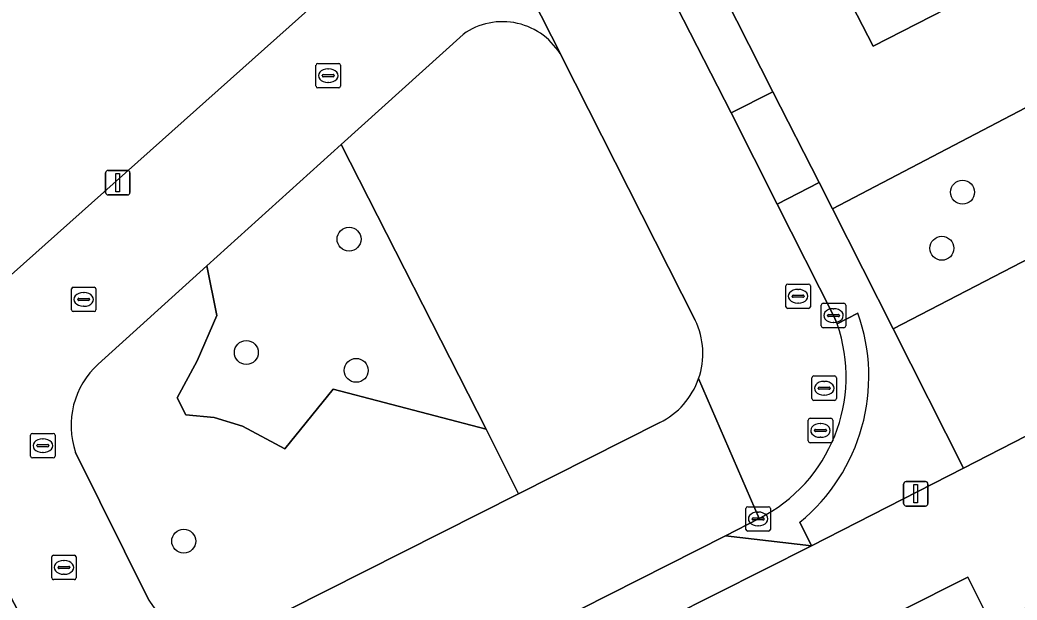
# Model space of a CAD drawing. Extents: x 162722 to 165104, y 384719 to 386284.
# Drawn here: x 163720.71 to 163761.48, y 385068.47 to 385092.17 of the extents above; entities that cross this region are included whole.
import ezdxf

# ---------------------------------------------------------------- set-up
doc = ezdxf.new("R2010")
doc.units = 0
for name, color, linetype in [('IMGEO_Boom', 7, 'Continuous'), ('IMGEO_Erf', 7, 'Continuous'), ('IMGEO_Groenvoorziening', 7, 'Continuous'), ('IMGEO_Kolk', 7, 'Continuous'), ('IMGEO_Lichtmast', 7, 'Continuous'), ('IMGEO_Pand', 7, 'Continuous'), ('IMGEO_Rijbaan_lokaal_open', 7, 'Continuous'), ('IMGEO_Rioolput', 7, 'Continuous'), ('IMGEO_Voetpad_open', 7, 'Continuous')]:
    doc.layers.add(name, color=color, linetype=linetype)

msp = doc.modelspace()

# ---------------------------------------------------------------- linework, layer by layer
at = {"layer": 'IMGEO_Boom'}
for centre in [(163759.25, 385085.133), (163734.168, 385083.216), (163758.406, 385082.843), (163729.969, 385078.584), (163734.462, 385077.855), (163727.409, 385070.875)]:
    msp.add_circle(centre, 0.489, dxfattribs=at)
at = {"layer": 'IMGEO_Erf'}
for points in [[(163720.799, 385149.656), (163733.386, 385124.897), (163735.22, 385121.265), (163741.754, 385108.434), (163745.114, 385101.827), (163751.491, 385089.235), (163753.386, 385085.536), (163753.931, 385084.458), (163761.818, 385088.577), (163781.027, 385098.268), (163760.145, 385139.341), (163746.528, 385166.095)], [(163761.536, 385094.159), (163755.592, 385091.102), (163752.357, 385097.391), (163749.122, 385103.68), (163754.941, 385106.674), (163753.267, 385109.928), (163751.595, 385113.179), (163745.709, 385110.151), (163742.449, 385116.488), (163739.189, 385122.826), (163745.12, 385125.877), (163743.368, 385129.284), (163747.815, 385131.572), (163751.234, 385133.331), (163753.632, 385128.67), (163750.459, 385127.038), (163753.074, 385121.954), (163755.684, 385116.881), (163758.791, 385118.479), (163761.114, 385113.963), (163763.374, 385109.57), (163760.299, 385107.988), (163762.948, 385102.838)], [(163724.413, 385060.537), (163718.499, 385072.213), (163716.653, 385071.291), (163714.067, 385076.189), (163715.67, 385077.594), (163735.889, 385095.63)], [(163769.461, 385079.078), (163759.29, 385073.861), (163753.075, 385070.688), (163743.33, 385065.783)], [(163756.732, 385068.029), (163759.469, 385069.404), (163760.451, 385067.447)]]:
    msp.add_lwpolyline(points, dxfattribs=at)
at = {"layer": 'IMGEO_Groenvoorziening'}
for points in [[(163751.75, 385168.753), (163746.528, 385166.095), (163760.145, 385139.341), (163781.027, 385098.268), (163761.818, 385088.577), (163753.931, 385084.458), (163756.413, 385079.553), (163766.533, 385084.8), (163769.171, 385086.138), (163773.434, 385088.46), (163776.32, 385089.774), (163779.555, 385090.879), (163782.967, 385093.011), (163784.312, 385093.815), (163784.3, 385096.739), (163783.48, 385101.975), (163766.464, 385134.202), (163763.257, 385146.803)], [(163739.773, 385075.459), (163733.852, 385087.089), (163728.359, 385082.125), (163728.765, 385080.095), (163727.954, 385078.241), (163727.143, 385076.734), (163727.49, 385076.039), (163728.649, 385075.923), (163729.808, 385075.575), (163731.546, 385074.648), (163733.516, 385077.082)]]:
    msp.add_lwpolyline(points, close=True, dxfattribs=at)
for points in [[(163738.829, 385091.585), (163733.852, 385087.089), (163739.773, 385075.459), (163741.098, 385072.809), (163746.876, 385075.723)], [(163748.325, 385079.906), (163742.868, 385090.668)], [(163730.104, 385067.264), (163741.098, 385072.809), (163739.773, 385075.459), (163733.516, 385077.082), (163731.546, 385074.648), (163729.808, 385075.575), (163728.649, 385075.923), (163727.49, 385076.039), (163727.143, 385076.734), (163727.954, 385078.241), (163728.765, 385080.095), (163728.359, 385082.125), (163723.918, 385078.113)], [(163722.985, 385074.499), (163725.987, 385068.47)]]:
    msp.add_lwpolyline(points, dxfattribs=at)
for centre, radius, start, end in [((163740.441, 385089.33), 2.772, 28.8637, 125.5536), ((163745.48, 385078.549), 3.152, 340.8784, 25.4945), ((163726.195, 385075.598), 3.393, 132.158, 198.8909), ((163745.482, 385078.547), 3.149, 296.2734, 340.913), ((163728.678, 385070.026), 3.109, 210.0398, 297.3062)]:
    msp.add_arc(centre, radius, start, end, dxfattribs=at)
at = {"layer": 'IMGEO_Kolk'}
for p, q in [((163732.817, 385089.47), (163732.817, 385090.322)), ((163732.892, 385090.396), (163733.744, 385090.396)), ((163733.818, 385090.322), (163733.818, 385089.47)), ((163733.076, 385089.89), (163733.076, 385089.902)), ((163733.514, 385089.853), (163733.116, 385089.853)), ((163733.119, 385089.939), (163733.517, 385089.939)), ((163733.305, 385090.176), (163733.33, 385090.176)), ((163733.56, 385089.902), (163733.56, 385089.89)), ((163733.328, 385089.616), (163733.303, 385089.616)), ((163733.744, 385089.396), (163732.892, 385089.396)), ((163722.82, 385080.329), (163722.82, 385081.181)), ((163722.895, 385081.255), (163723.747, 385081.255)), ((163723.308, 385081.035), (163723.333, 385081.035)), ((163723.821, 385081.181), (163723.821, 385080.329)), ((163723.079, 385080.749), (163723.079, 385080.761)), ((163723.517, 385080.712), (163723.119, 385080.712)), ((163723.122, 385080.798), (163723.52, 385080.798)), ((163723.331, 385080.475), (163723.306, 385080.475)), ((163723.563, 385080.761), (163723.563, 385080.749)), ((163753.473, 385079.668), (163753.473, 385080.52)), ((163753.548, 385080.594), (163754.4, 385080.594)), ((163754.474, 385080.52), (163754.474, 385079.668)), ((163723.747, 385080.255), (163722.895, 385080.255)), ((163753.732, 385080.088), (163753.732, 385080.1)), ((163753.775, 385080.137), (163754.173, 385080.137)), ((163753.961, 385080.374), (163753.986, 385080.374)), ((163754.216, 385080.1), (163754.216, 385080.088)), ((163754.17, 385080.051), (163753.772, 385080.051)), ((163753.984, 385079.814), (163753.959, 385079.814)), ((163754.4, 385079.594), (163753.548, 385079.594)), ((163750.392, 385071.359), (163750.392, 385072.211)), ((163750.467, 385072.285), (163751.319, 385072.285)), ((163750.88, 385072.065), (163750.905, 385072.065)), ((163751.393, 385072.211), (163751.393, 385071.359)), ((163750.651, 385071.779), (163750.651, 385071.791)), ((163751.089, 385071.742), (163750.691, 385071.742)), ((163750.694, 385071.828), (163751.092, 385071.828)), ((163750.903, 385071.505), (163750.878, 385071.505)), ((163751.135, 385071.791), (163751.135, 385071.779)), ((163751.319, 385071.285), (163750.467, 385071.285)), ((163722.087, 385070.303), (163722.939, 385070.303)), ((163722.012, 385069.377), (163722.012, 385070.229)), ((163722.5, 385070.083), (163722.525, 385070.083)), ((163723.013, 385070.229), (163723.013, 385069.377)), ((163722.271, 385069.797), (163722.271, 385069.809)), ((163722.709, 385069.76), (163722.311, 385069.76)), ((163722.314, 385069.846), (163722.712, 385069.846)), ((163722.523, 385069.523), (163722.498, 385069.523)), ((163722.755, 385069.809), (163722.755, 385069.797)), ((163722.939, 385069.303), (163722.087, 385069.303))]:
    msp.add_line(p, q, dxfattribs=at)
for points in [[(163732.817, 385089.47), (163732.817, 385090.322)], [(163732.892, 385090.396), (163733.744, 385090.396)], [(163733.818, 385090.322), (163733.818, 385089.47)], [(163733.744, 385089.396), (163732.892, 385089.396)], [(163722.82, 385080.329), (163722.82, 385081.181)], [(163722.895, 385081.255), (163723.747, 385081.255)], [(163723.821, 385081.181), (163723.821, 385080.329)], [(163753.473, 385079.668), (163753.473, 385080.52)], [(163753.548, 385080.594), (163754.4, 385080.594)], [(163754.474, 385080.52), (163754.474, 385079.668)], [(163723.747, 385080.255), (163722.895, 385080.255)], [(163754.4, 385079.594), (163753.548, 385079.594)], [(163750.392, 385071.359), (163750.392, 385072.211)], [(163750.467, 385072.285), (163751.319, 385072.285)], [(163751.393, 385072.211), (163751.393, 385071.359)], [(163751.319, 385071.285), (163750.467, 385071.285)], [(163722.087, 385070.303), (163722.939, 385070.303)], [(163722.012, 385069.377), (163722.012, 385070.229)], [(163723.013, 385070.229), (163723.013, 385069.377)], [(163722.939, 385069.303), (163722.087, 385069.303)]]:
    msp.add_lwpolyline(points, dxfattribs=at)
for centre, radius, start, end in [((163732.894, 385090.32), 0.0765, 91.552, 178.448), ((163732.894, 385090.32), 0.0765, 91.552, 178.448), ((163733.742, 385090.32), 0.0765, 1.552, 88.448), ((163733.742, 385090.32), 0.0765, 1.552, 88.448), ((163733.116, 385089.899), 0.0403, 85.8775, 175.7526), ((163733.113, 385089.889), 0.0366, 178.938, 274.7102), ((163733.517, 385089.896), 0.043, 264.8664, 352.4533), ((163733.521, 385089.901), 0.0386, 1.7309, 96.639), ((163732.894, 385089.472), 0.0765, 181.552, 268.448), ((163732.894, 385089.472), 0.0765, 181.552, 268.448), ((163733.742, 385089.472), 0.0765, 271.552, 358.448), ((163733.742, 385089.472), 0.0765, 271.552, 358.448), ((163722.897, 385081.179), 0.0765, 91.552, 178.448), ((163722.897, 385081.179), 0.0765, 91.552, 178.448), ((163723.745, 385081.179), 0.0765, 1.552, 88.448), ((163723.745, 385081.179), 0.0765, 1.552, 88.448), ((163723.119, 385080.758), 0.0403, 85.8775, 175.7526), ((163723.116, 385080.748), 0.0366, 178.938, 274.7102), ((163723.52, 385080.755), 0.043, 264.8664, 352.4533), ((163723.524, 385080.76), 0.0386, 1.7309, 96.639), ((163753.55, 385080.518), 0.0765, 91.552, 178.448), ((163753.55, 385080.518), 0.0765, 91.552, 178.448), ((163754.398, 385080.518), 0.0765, 1.552, 88.448), ((163754.398, 385080.518), 0.0765, 1.552, 88.448), ((163722.897, 385080.331), 0.0765, 181.552, 268.448), ((163722.897, 385080.331), 0.0765, 181.552, 268.448), ((163723.745, 385080.331), 0.0765, 271.552, 358.448), ((163723.745, 385080.331), 0.0765, 271.552, 358.448), ((163753.772, 385080.097), 0.0403, 85.8775, 175.7526), ((163753.769, 385080.087), 0.0366, 178.938, 274.7102), ((163754.173, 385080.094), 0.043, 264.8664, 352.4533), ((163754.177, 385080.099), 0.0386, 1.7309, 96.639), ((163753.55, 385079.67), 0.0765, 181.552, 268.448), ((163753.55, 385079.67), 0.0765, 181.552, 268.448), ((163754.398, 385079.67), 0.0765, 271.552, 358.448), ((163754.398, 385079.67), 0.0765, 271.552, 358.448), ((163750.469, 385072.209), 0.0765, 91.552, 178.448), ((163750.469, 385072.209), 0.0765, 91.552, 178.448), ((163751.317, 385072.209), 0.0765, 1.552, 88.448), ((163751.317, 385072.209), 0.0765, 1.552, 88.448), ((163750.691, 385071.788), 0.0403, 85.8775, 175.7526), ((163750.688, 385071.778), 0.0366, 178.938, 274.7102), ((163751.092, 385071.785), 0.043, 264.8664, 352.4533), ((163751.096, 385071.79), 0.0386, 1.7309, 96.639), ((163750.469, 385071.361), 0.0765, 181.552, 268.448), ((163750.469, 385071.361), 0.0765, 181.552, 268.448), ((163751.317, 385071.361), 0.0765, 271.552, 358.448), ((163751.317, 385071.361), 0.0765, 271.552, 358.448), ((163722.089, 385070.227), 0.0765, 91.552, 178.448), ((163722.089, 385070.227), 0.0765, 91.552, 178.448), ((163722.937, 385070.227), 0.0765, 1.552, 88.448), ((163722.937, 385070.227), 0.0765, 1.552, 88.448), ((163722.311, 385069.806), 0.0403, 85.8775, 175.7526), ((163722.308, 385069.796), 0.0366, 178.938, 274.7102), ((163722.712, 385069.803), 0.043, 264.8664, 352.4533), ((163722.716, 385069.808), 0.0386, 1.7309, 96.639), ((163722.089, 385069.379), 0.0765, 181.552, 268.448), ((163722.089, 385069.379), 0.0765, 181.552, 268.448), ((163722.937, 385069.379), 0.0765, 271.552, 358.448), ((163722.937, 385069.379), 0.0765, 271.552, 358.448)]:
    msp.add_arc(centre, radius, start, end, dxfattribs=at)
for centre, major_axis, ratio, start_param, end_param in [((163733.304, 385089.896), (-0.387, 0.002), 0.722429, 4.712389, 7.853982), ((163733.329, 385089.896), (-0.39, 0.002), 0.717154, 1.570796, 4.712389), ((163723.307, 385080.755), (-0.387, 0.002), 0.722429, 4.712389, 7.853982), ((163723.332, 385080.755), (-0.39, 0.002), 0.717154, 1.570796, 4.712389), ((163753.96, 385080.094), (-0.387, 0.002), 0.722429, 4.712389, 7.853982), ((163753.985, 385080.094), (-0.39, 0.002), 0.717154, 1.570796, 4.712389), ((163750.879, 385071.785), (-0.387, 0.002), 0.722429, 4.712389, 7.853982), ((163750.904, 385071.785), (-0.39, 0.002), 0.717154, 1.570796, 4.712389), ((163722.499, 385069.803), (-0.387, 0.002), 0.722429, 4.712389, 7.853982), ((163722.524, 385069.803), (-0.39, 0.002), 0.717154, 1.570796, 4.712389)]:
    msp.add_ellipse(centre, major_axis=major_axis, ratio=ratio, start_param=start_param, end_param=end_param, dxfattribs=at)
at = {"layer": 'IMGEO_Lichtmast'}
for p, q in [((163724.218, 385085.126), (163724.218, 385085.926)), ((163724.218, 385085.926), (163724.218, 385085.126)), ((163724.318, 385086.026), (163725.108, 385086.026)), ((163725.108, 385086.026), (163724.318, 385086.026)), ((163725.208, 385085.926), (163725.208, 385085.126)), ((163725.208, 385085.126), (163725.208, 385085.926)), ((163725.108, 385085.026), (163724.318, 385085.026)), ((163724.318, 385085.026), (163725.108, 385085.026)), ((163756.842, 385072.411), (163756.842, 385073.211)), ((163756.842, 385073.211), (163756.842, 385072.411)), ((163756.942, 385073.311), (163757.732, 385073.311)), ((163757.732, 385073.311), (163756.942, 385073.311)), ((163757.832, 385073.211), (163757.832, 385072.411)), ((163757.832, 385072.411), (163757.832, 385073.211)), ((163757.732, 385072.311), (163756.942, 385072.311)), ((163756.942, 385072.311), (163757.732, 385072.311))]:
    msp.add_line(p, q, dxfattribs=at)
for points in [[(163724.638, 385085.901), (163724.788, 385085.901), (163724.788, 385085.151), (163724.638, 385085.151), (163724.638, 385085.901)], [(163757.262, 385073.186), (163757.412, 385073.186), (163757.412, 385072.436), (163757.262, 385072.436), (163757.262, 385073.186)]]:
    msp.add_lwpolyline(points, dxfattribs=at)
for centre, start, end in [((163724.318, 385085.926), 90, 180), ((163724.318, 385085.926), 90, 180), ((163725.108, 385085.926), 0, 90), ((163725.108, 385085.926), 360, 90), ((163724.318, 385085.126), 180, 270), ((163724.318, 385085.126), 180, 270), ((163725.108, 385085.126), 270, 0), ((163725.108, 385085.126), 270, 0), ((163756.942, 385073.211), 90, 180), ((163756.942, 385073.211), 90, 180), ((163757.732, 385073.211), 0, 90), ((163757.732, 385073.211), 360, 90), ((163756.942, 385072.411), 180, 270), ((163756.942, 385072.411), 180, 270), ((163757.732, 385072.411), 270, 0), ((163757.732, 385072.411), 270, 0)]:
    msp.add_arc(centre, 0.1, start, end, dxfattribs=at)
at = {"layer": 'IMGEO_Pand'}
for points in [[(163752.357, 385097.391), (163755.592, 385091.102), (163761.536, 385094.159), (163763.302, 385090.726), (163767.749, 385093.014), (163770.989, 385094.68), (163768.67, 385099.19), (163765.629, 385097.626), (163762.948, 385102.838)], [(163763.416, 385068.936), (163760.451, 385067.447), (163759.469, 385069.404), (163756.732, 385068.029), (163757.701, 385066.099), (163755.865, 385065.177), (163753.284, 385063.881), (163756.951, 385056.602), (163757.832, 385054.849), (163758.028, 385054.947), (163762.769, 385057.329), (163763.622, 385055.631), (163768.76, 385058.212), (163767.9, 385060.037)]]:
    msp.add_lwpolyline(points, close=True, dxfattribs=at)
at = {"layer": 'IMGEO_Rijbaan_lokaal_open'}
for points in [[(163754.119, 385079.757), (163753.974, 385080.094), (163751.676, 385084.642), (163749.785, 385088.372), (163746.723, 385094.374), (163743.434, 385100.902), (163741.218, 385105.23), (163740.049, 385107.56), (163734.969, 385117.609), (163733.541, 385120.357), (163731.72, 385123.998), (163727.318, 385132.6), (163719.075, 385148.778)], [(163714.491, 385146.471), (163736.407, 385103.396), (163737.067, 385102.104), (163742.855, 385090.704), (163742.868, 385090.668), (163748.325, 385079.906)], [(163742.868, 385090.668), (163742.855, 385090.704), (163737.067, 385102.104), (163737.173, 385101.809)], [(163735.889, 385095.63), (163715.67, 385077.594), (163718.499, 385072.213), (163724.413, 385060.537), (163725.262, 385058.861), (163732.601, 385062.516), (163739.772, 385066.169), (163740.923, 385066.755), (163742.473, 385067.507), (163749.555, 385071.092), (163750.929, 385071.803), (163748.458, 385077.517)], [(163723.918, 385078.113), (163728.359, 385082.125), (163733.852, 385087.089), (163738.829, 385091.585)], [(163748.458, 385077.517), (163750.929, 385071.803)], [(163746.876, 385075.723), (163741.098, 385072.809), (163730.104, 385067.264)], [(163725.987, 385068.47), (163722.985, 385074.499)]]:
    msp.add_lwpolyline(points, dxfattribs=at)
msp.add_lwpolyline([(163767.576, 385082.761), (163766.533, 385084.8), (163756.413, 385079.553), (163759.29, 385073.861), (163769.461, 385079.078)], close=True, dxfattribs=at)
for centre, radius, start, end in [((163740.441, 385089.33), 2.772, 28.8637, 125.5536), ((163745.48, 385078.549), 3.152, 340.8784, 25.4945), ((163748.006, 385077.592), 6.485, 296.7913, 19.5016), ((163726.195, 385075.598), 3.393, 132.158, 198.8909), ((163745.482, 385078.547), 3.149, 296.2734, 340.913), ((163728.678, 385070.026), 3.109, 210.0398, 297.3062)]:
    msp.add_arc(centre, radius, start, end, dxfattribs=at)
at = {"layer": 'IMGEO_Rioolput'}
for p, q in [((163752.027, 385080.457), (163752.027, 385081.309)), ((163752.102, 385081.383), (163752.954, 385081.383)), ((163753.028, 385081.309), (163753.028, 385080.457)), ((163752.286, 385080.877), (163752.286, 385080.889)), ((163752.329, 385080.926), (163752.727, 385080.926)), ((163752.515, 385081.163), (163752.54, 385081.163)), ((163752.77, 385080.889), (163752.77, 385080.877)), ((163752.724, 385080.84), (163752.326, 385080.84)), ((163752.538, 385080.603), (163752.513, 385080.603)), ((163752.954, 385080.383), (163752.102, 385080.383)), ((163753.168, 385077.625), (163754.02, 385077.625)), ((163753.093, 385076.699), (163753.093, 385077.551)), ((163753.581, 385077.405), (163753.606, 385077.405)), ((163754.094, 385077.551), (163754.094, 385076.699)), ((163753.352, 385077.119), (163753.352, 385077.131)), ((163753.79, 385077.082), (163753.392, 385077.082)), ((163753.395, 385077.168), (163753.793, 385077.168)), ((163753.604, 385076.845), (163753.579, 385076.845)), ((163753.836, 385077.131), (163753.836, 385077.119)), ((163754.02, 385076.625), (163753.168, 385076.625)), ((163752.941, 385074.973), (163752.941, 385075.825)), ((163753.016, 385075.899), (163753.868, 385075.899)), ((163753.429, 385075.679), (163753.454, 385075.679)), ((163753.942, 385075.825), (163753.942, 385074.973)), ((163721.15, 385074.353), (163721.15, 385075.205)), ((163721.225, 385075.279), (163722.077, 385075.279)), ((163722.151, 385075.205), (163722.151, 385074.353)), ((163753.2, 385075.393), (163753.2, 385075.405)), ((163753.638, 385075.356), (163753.24, 385075.356)), ((163753.243, 385075.442), (163753.641, 385075.442)), ((163753.684, 385075.405), (163753.684, 385075.393)), ((163721.409, 385074.773), (163721.409, 385074.785)), ((163721.452, 385074.822), (163721.85, 385074.822)), ((163721.638, 385075.059), (163721.663, 385075.059)), ((163721.893, 385074.785), (163721.893, 385074.773)), ((163753.868, 385074.899), (163753.016, 385074.899)), ((163753.452, 385075.119), (163753.427, 385075.119)), ((163721.847, 385074.736), (163721.449, 385074.736)), ((163721.661, 385074.499), (163721.636, 385074.499)), ((163722.077, 385074.279), (163721.225, 385074.279))]:
    msp.add_line(p, q, dxfattribs=at)
for points in [[(163752.027, 385080.457), (163752.027, 385081.309)], [(163752.102, 385081.383), (163752.954, 385081.383)], [(163753.028, 385081.309), (163753.028, 385080.457)], [(163752.954, 385080.383), (163752.102, 385080.383)], [(163753.168, 385077.625), (163754.02, 385077.625)], [(163753.093, 385076.699), (163753.093, 385077.551)], [(163754.094, 385077.551), (163754.094, 385076.699)], [(163754.02, 385076.625), (163753.168, 385076.625)], [(163752.941, 385074.973), (163752.941, 385075.825)], [(163753.016, 385075.899), (163753.868, 385075.899)], [(163753.942, 385075.825), (163753.942, 385074.973)], [(163721.15, 385074.353), (163721.15, 385075.205)], [(163721.225, 385075.279), (163722.077, 385075.279)], [(163722.151, 385075.205), (163722.151, 385074.353)], [(163753.868, 385074.899), (163753.016, 385074.899)], [(163722.077, 385074.279), (163721.225, 385074.279)]]:
    msp.add_lwpolyline(points, dxfattribs=at)
for centre, radius, start, end in [((163752.104, 385081.307), 0.0765, 91.552, 178.448), ((163752.104, 385081.307), 0.0765, 91.552, 178.448), ((163752.952, 385081.307), 0.0765, 1.552, 88.448), ((163752.952, 385081.307), 0.0765, 1.552, 88.448), ((163752.326, 385080.886), 0.0403, 85.8775, 175.7526), ((163752.323, 385080.876), 0.0366, 178.938, 274.7102), ((163752.727, 385080.883), 0.043, 264.8664, 352.4533), ((163752.731, 385080.888), 0.0386, 1.7309, 96.639), ((163752.104, 385080.459), 0.0765, 181.552, 268.448), ((163752.104, 385080.459), 0.0765, 181.552, 268.448), ((163752.952, 385080.459), 0.0765, 271.552, 358.448), ((163752.952, 385080.459), 0.0765, 271.552, 358.448), ((163753.17, 385077.549), 0.0765, 91.552, 178.448), ((163753.17, 385077.549), 0.0765, 91.552, 178.448), ((163754.018, 385077.549), 0.0765, 1.552, 88.448), ((163754.018, 385077.549), 0.0765, 1.552, 88.448), ((163753.392, 385077.128), 0.0403, 85.8775, 175.7526), ((163753.389, 385077.118), 0.0366, 178.938, 274.7102), ((163753.793, 385077.125), 0.043, 264.8664, 352.4533), ((163753.797, 385077.13), 0.0386, 1.7309, 96.639), ((163753.17, 385076.701), 0.0765, 181.552, 268.448), ((163753.17, 385076.701), 0.0765, 181.552, 268.448), ((163754.018, 385076.701), 0.0765, 271.552, 358.448), ((163754.018, 385076.701), 0.0765, 271.552, 358.448), ((163753.018, 385075.823), 0.0765, 91.552, 178.448), ((163753.018, 385075.823), 0.0765, 91.552, 178.448), ((163753.866, 385075.823), 0.0765, 1.552, 88.448), ((163753.866, 385075.823), 0.0765, 1.552, 88.448), ((163721.227, 385075.203), 0.0765, 91.552, 178.448), ((163721.227, 385075.203), 0.0765, 91.552, 178.448), ((163722.075, 385075.203), 0.0765, 1.552, 88.448), ((163722.075, 385075.203), 0.0765, 1.552, 88.448), ((163753.24, 385075.402), 0.0403, 85.8775, 175.7526), ((163753.237, 385075.392), 0.0366, 178.938, 274.7102), ((163753.641, 385075.399), 0.043, 264.8664, 352.4533), ((163753.645, 385075.404), 0.0386, 1.7309, 96.639), ((163721.449, 385074.782), 0.0403, 85.8775, 175.7526), ((163721.446, 385074.772), 0.0366, 178.938, 274.7102), ((163721.85, 385074.779), 0.043, 264.8664, 352.4533), ((163721.854, 385074.784), 0.0386, 1.7309, 96.639), ((163753.018, 385074.975), 0.0765, 181.552, 268.448), ((163753.018, 385074.975), 0.0765, 181.552, 268.448), ((163753.866, 385074.975), 0.0765, 271.552, 358.448), ((163753.866, 385074.975), 0.0765, 271.552, 358.448), ((163721.227, 385074.355), 0.0765, 181.552, 268.448), ((163721.227, 385074.355), 0.0765, 181.552, 268.448), ((163722.075, 385074.355), 0.0765, 271.552, 358.448), ((163722.075, 385074.355), 0.0765, 271.552, 358.448)]:
    msp.add_arc(centre, radius, start, end, dxfattribs=at)
for centre, major_axis, ratio, start_param, end_param in [((163752.514, 385080.883), (-0.387, 0.002), 0.722429, 4.712389, 7.853982), ((163752.539, 385080.883), (-0.39, 0.002), 0.717154, 1.570796, 4.712389), ((163753.58, 385077.125), (-0.387, 0.002), 0.722429, 4.712389, 7.853982), ((163753.605, 385077.125), (-0.39, 0.002), 0.717154, 1.570796, 4.712389), ((163753.428, 385075.399), (-0.387, 0.002), 0.722429, 4.712389, 7.853982), ((163753.453, 385075.399), (-0.39, 0.002), 0.717154, 1.570796, 4.712389), ((163721.637, 385074.779), (-0.387, 0.002), 0.722429, 4.712389, 7.853982), ((163721.662, 385074.779), (-0.39, 0.002), 0.717154, 1.570796, 4.712389)]:
    msp.add_ellipse(centre, major_axis=major_axis, ratio=ratio, start_param=start_param, end_param=end_param, dxfattribs=at)
at = {"layer": 'IMGEO_Voetpad_open'}
for points in [[(163749.785, 385088.372), (163751.491, 385089.235), (163745.114, 385101.827), (163743.434, 385100.902), (163746.723, 385094.374)], [(163751.676, 385084.642), (163753.386, 385085.536), (163751.491, 385089.235), (163749.785, 385088.372)], [(163742.473, 385067.507), (163743.33, 385065.783), (163753.075, 385070.688), (163749.555, 385071.092)]]:
    msp.add_lwpolyline(points, close=True, dxfattribs=at)
for points in [[(163752.602, 385071.647), (163753.075, 385070.688), (163759.29, 385073.861), (163756.413, 385079.553), (163753.931, 385084.458), (163753.386, 385085.536), (163751.676, 385084.642), (163753.974, 385080.094), (163754.119, 385079.757), (163754.972, 385080.192)], [(163754.972, 385080.192), (163754.119, 385079.757)], [(163750.929, 385071.803), (163749.555, 385071.092), (163753.075, 385070.688), (163752.602, 385071.647)]]:
    msp.add_lwpolyline(points, dxfattribs=at)
for centre, radius, start, end in [((163747.701, 385077.607), 7.716, 309.4275, 19.5692), ((163747.701, 385077.607), 7.716, 309.4275, 19.5692), ((163748.006, 385077.592), 6.485, 296.7913, 19.5016)]:
    msp.add_arc(centre, radius, start, end, dxfattribs=at)

doc.saveas('drawing.dxf')
